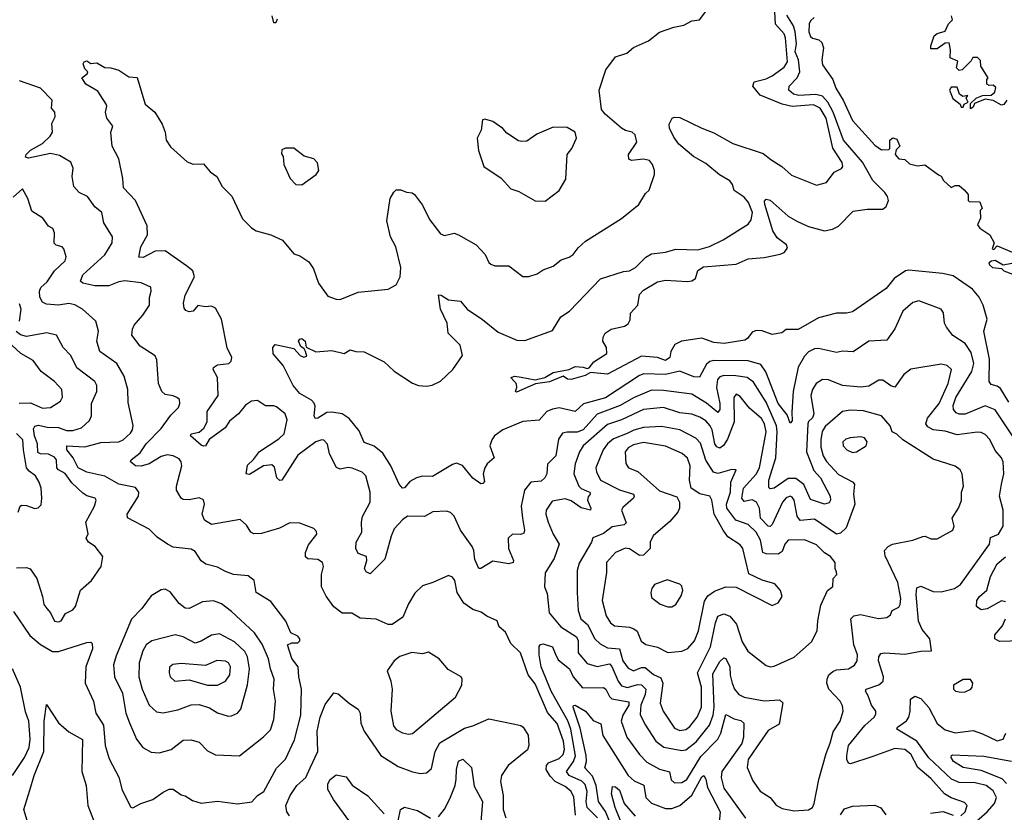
# Model space of a CAD drawing. Extents: x 1603745 to 1745082, y 385868 to 533966.
# Tile 345 of 646: x 1726261 to 1731160, y 407002 to 410945. Entities that reach past the tile are written whole.
import ezdxf

# ---------------------------------------------------------------- set-up
doc = ezdxf.new("R2010")
doc.units = 0

msp = doc.modelspace()

# ---------------------------------------------------------------- linework, layer by layer
at = {"layer": '0CON20XD'}
for points in [[(1731146, 408635), (1731156.9, 408685), (1731154.6, 408745), (1731145, 408765.6), (1731115, 408801.4), (1731087.2, 408857.2), (1731065, 408881.1), (1731045, 408891.8), (1731025, 408893.2), (1730925, 408879.3), (1730865, 408898.1), (1730805, 408904.4), (1730780, 408920), (1730769.2, 408935), (1730777.5, 408962.5), (1730835.5, 409035), (1730880.4, 409135), (1730897.3, 409205), (1730875, 409224.4), (1730845, 409231.1), (1730695, 409205.7), (1730659.8, 409180.2), (1730615, 409117.5), (1730595, 409123.2), (1730555, 409151.5), (1730535, 409151.1), (1730485, 409121.1), (1730446.1, 409116.1), (1730355, 409124.5), (1730285, 409153.8), (1730255, 409155.4), (1730223.1, 409135), (1730204.8, 409105.2), (1730196.8, 409075), (1730212, 408985), (1730206, 408964), (1730185, 408945.4), (1730181.7, 408935), (1730174.9, 408795), (1730212.7, 408702.7), (1730245.2, 408665), (1730293.6, 408575), (1730295.4, 408555), (1730289.2, 408540.8), (1730265, 408534.6), (1730195, 408558.8), (1730161.9, 408631.9), (1730122.7, 408662.7), (1730085, 408663.3), (1730015, 408614.6), (1729995, 408611.9), (1729987.6, 408617.6), (1729987.5, 408655), (1730023.5, 408765), (1730030.2, 408895), (1730026.8, 408925), (1729975, 409041.8), (1729911.7, 409141.7), (1729881.1, 409165), (1729823.9, 409173.9), (1729765, 409174.8), (1729745, 409168.1), (1729733.3, 409155), (1729728.4, 409115), (1729745.2, 409034.8), (1729744.7, 409005.3), (1729735, 408990.6), (1729677.7, 409037.7), (1729605, 409082.2), (1729465, 409101.1), (1729405, 409102.2), (1729315, 409064), (1729247.9, 409025), (1729135, 408981.9), (1729065, 408904.8), (1729035, 408893.8), (1728985, 408893.8), (1728962.3, 408887.7), (1728941.5, 408858.5), (1728929.4, 408775), (1728886.6, 408733.4), (1728884, 408686), (1728874.2, 408665.8), (1728855, 408650), (1728805, 408643.5), (1728773.3, 408605), (1728755.4, 408525), (1728762.8, 408465), (1728772.1, 408405), (1728769.1, 408390.9), (1728755, 408383.8), (1728712.5, 408385), (1728690.8, 408365), (1728693.6, 408315), (1728717.5, 408255), (1728715.7, 408244.3), (1728695, 408237.5), (1728615, 408251.1), (1728555, 408214.4), (1728545, 408214.2), (1728525, 408260), (1728520.8, 408305), (1728512.9, 408325), (1728455, 408405.8), (1728423.3, 408475), (1728405, 408493.1), (1728385, 408500), (1728317.3, 408497.3), (1728275, 408473.1), (1728191.2, 408475), (1728165, 408456.1), (1728125, 408411.8), (1728108.6, 408375), (1728078, 408262), (1728005, 408188), (1727985, 408198.2), (1727976.2, 408215), (1727989.1, 408255), (1727986.5, 408275), (1727945, 408289.2), (1727934.1, 408314.1), (1727935.4, 408345), (1727962.7, 408395), (1727961.7, 408445), (1727967.3, 408472.7), (1728005.4, 408545), (1728005.3, 408595.3), (1727982.7, 408675), (1727965, 408693.5), (1727915, 408714.6), (1727895, 408717.1), (1727855, 408708.6), (1727837.6, 408717.6), (1727802.9, 408785), (1727792.9, 408832.9), (1727775, 408853.1), (1727765, 408855.4), (1727735, 408845.3), (1727645, 408778.4), (1727565, 408654.2), (1727555, 408652.5), (1727540.6, 408665), (1727528.2, 408718.2), (1727515, 408730), (1727475, 408725.8), (1727405, 408682.3), (1727387.5, 408685), (1727395, 408728.1), (1727425, 408756.2), (1727455, 408797.2), (1727550.7, 408859.3), (1727577.1, 408885), (1727591.8, 408955), (1727582.2, 408985), (1727538.7, 409018.7), (1727525, 409024.5), (1727485, 409024.4), (1727445, 409051.3), (1727415, 409046.5), (1727385, 409028), (1727349.2, 408985), (1727305, 408947.4), (1727282.9, 408915), (1727203.4, 408856.6), (1727185, 408825.6), (1727175, 408822.9), (1727165, 408828.8), (1727111.4, 408875), (1727114.5, 408885.5), (1727155, 408892.5), (1727177, 408913), (1727193.3, 408945), (1727193.8, 408995), (1727248.5, 409075), (1727245.5, 409165.5), (1727223.8, 409205), (1727226.2, 409215), (1727245, 409227.5), (1727302, 409235), (1727313.3, 409246.7), (1727316.9, 409265), (1727292.8, 409312.8), (1727266, 409455), (1727235, 409510.4), (1727215, 409520.6), (1727185, 409516.9), (1727146.9, 409523.1), (1727125, 409495.7), (1727105, 409491.1), (1727088.1, 409498.1), (1727079.7, 409509.7), (1727075.6, 409535), (1727083.8, 409573.8), (1727130.4, 409665), (1727123.4, 409695), (1727090.9, 409720.9), (1726984.8, 409794.8), (1726935, 409792.9), (1726875, 409761.5), (1726853.7, 409763.7), (1726863.8, 409815), (1726897.8, 409875), (1726895, 409919.2), (1726837.6, 410045), (1726778.1, 410108.1), (1726775.2, 410155.2), (1726755, 410252.5), (1726721.9, 410315), (1726714.3, 410385), (1726724, 410415), (1726695.4, 410455), (1726687.5, 410485), (1726695.6, 410514.4), (1726691.9, 410525), (1726649.3, 410589.3), (1726590.8, 410625), (1726571.2, 410655), (1726596.7, 410675), (1726600, 410685), (1726585, 410700), (1726577.5, 410725), (1726582.5, 410735), (1726595, 410740), (1726615, 410727.5), (1726645, 410730), (1726685, 410707.5), (1726715, 410706), (1726755, 410693.8), (1726805, 410661.2), (1726845, 410656.7), (1726863.9, 410596.1), (1726885.7, 410525), (1726934.4, 410484.4), (1726969.4, 410425), (1726984.3, 410385), (1726990.8, 410345), (1727011.7, 410311.7), (1727095, 410237.1), (1727125, 410225.7), (1727175, 410228), (1727208.6, 410188.6), (1727242.5, 410165), (1727268.1, 410115), (1727317, 410067), (1727370, 409955), (1727415, 409910), (1727437.5, 409895), (1727510, 409875), (1727568.3, 409848.3), (1727625, 409780), (1727655, 409770), (1727699.7, 409739.7), (1727722.5, 409705), (1727748.6, 409635), (1727795, 409568.8), (1727835, 409554), (1727855, 409553.8), (1727945, 409589.2), (1728095, 409604), (1728134, 409626), (1728154.5, 409665.5), (1728157.5, 409712.5), (1728132.7, 409815), (1728106.9, 409865), (1728088.5, 409945), (1728104.5, 410055), (1728122.4, 410087.6), (1728135, 410098), (1728158.3, 410098.3), (1728185, 410086.7), (1728214.1, 410084.1), (1728225, 410076), (1728265, 410022.5), (1728300.5, 409950.5), (1728355, 409879.2), (1728375, 409872), (1728422.3, 409882.3), (1728445, 409874.3), (1728532.5, 409825), (1728576.9, 409776.9), (1728595, 409736.7), (1728605, 409728), (1728625, 409720), (1728695, 409721.2), (1728765, 409668), (1728795, 409668), (1728835, 409680), (1728865, 409700.8), (1728915, 409719.2), (1728955, 409750.8), (1728995, 409763.8), (1729015, 409776.2), (1729039.8, 409810.2), (1729076.1, 409843.9), (1729255, 409955.8), (1729341.2, 410025), (1729375, 410080), (1729393.6, 410096.4), (1729420, 410175), (1729420, 410195), (1729409.2, 410225), (1729394, 410245), (1729365, 410251.2), (1729305, 410244.4), (1729291.9, 410251.9), (1729290, 410275), (1729330.9, 410335), (1729322.6, 410372.6), (1729308, 410385), (1729275, 410393.1), (1729255, 410405.4), (1729174.2, 410475), (1729155, 410498.5), (1729144.4, 410595), (1729178, 410695), (1729225, 410760), (1729281.3, 410778.7), (1729315, 410806), (1729389.7, 410840.3), (1729445, 410882.5), (1729515, 410907.1), (1729565, 410917.5), (1729605, 410938.8), (1729642.5, 410945), (1729690, 411005)], [(1731252.9, 408795), (1731115, 409004.7), (1731065, 409023.8), (1730965, 408982.7), (1730935, 408982.2), (1730919.4, 408989.4), (1730907.5, 409005), (1730906, 409025), (1730918.3, 409065), (1730998.5, 409195), (1731008.5, 409235), (1730995, 409288.9), (1730964.8, 409334.8), (1730903.4, 409373.4), (1730871.5, 409415), (1730861.5, 409435), (1730857.2, 409487.2), (1730846, 409505), (1730735, 409545.6), (1730705, 409538.6), (1730655, 409494.3), (1730615, 409407.5), (1730575, 409351.4), (1730485, 409345.5), (1730407.2, 409292.8), (1730355, 409296.2), (1730325, 409288.5), (1730235, 409310), (1730215, 409308), (1730185, 409292.1), (1730165, 409271.9), (1730135, 409215.8), (1730110, 409095), (1730102.1, 408992.1), (1730105, 408950), (1730095, 408937.5), (1730079.4, 408979.4), (1730035, 409036.2), (1729973.7, 409193.7), (1729949, 409229), (1729885, 409248.4), (1729715, 409249.4), (1729694.8, 409245.2), (1729678.2, 409231.8), (1729643.1, 409166.9), (1729615, 409168.6), (1729545, 409196.5), (1729475, 409179.1), (1729366.5, 409183.5), (1729344.6, 409175), (1729175.6, 409064.4), (1729066, 409034), (1729025, 408995.3), (1728945, 409013.6), (1728912.7, 409007.3), (1728884, 408996), (1728845, 408952.5), (1728765, 408946), (1728664.7, 408905.3), (1728624.2, 408875), (1728610, 408855), (1728600.6, 408825), (1728622.5, 408765), (1728587.8, 408735), (1728575.8, 408715.8), (1728566.7, 408685), (1728573, 408647), (1728565, 408637.5), (1728555, 408636.7), (1728515, 408664.2), (1728465, 408727.7), (1728435, 408738.1), (1728415, 408732.4), (1728315, 408671.8), (1728265, 408674.1), (1728235, 408665.9), (1728203, 408647), (1728175, 408615.8), (1728165, 408614), (1728149.1, 408635), (1728108.1, 408725), (1728068.3, 408788.3), (1728025, 408823.1), (1727975, 408842.2), (1727949.9, 408899.9), (1727901, 408961), (1727865, 408983.8), (1727815, 408992.6), (1727789.6, 408990.4), (1727770.8, 408979.2), (1727745, 408962.1), (1727731.2, 408961.2), (1727727.1, 408975), (1727732.1, 409022.1), (1727726.7, 409036.7), (1727712.5, 409052.5), (1727655, 409085.8), (1727621.4, 409125), (1727572, 409225), (1727523, 409283), (1727520, 409315), (1727531.7, 409328.3), (1727625, 409310), (1727657.5, 409275), (1727675, 409266.7), (1727689.3, 409270.7), (1727683.3, 409295), (1727677, 409307), (1727659.2, 409319.2), (1727648.6, 409345), (1727654.6, 409355.4), (1727665, 409358.5), (1727682.2, 409345), (1727686.1, 409316.1), (1727735, 409292), (1727815, 409300), (1727875, 409284), (1727905, 409302.5), (1727933.9, 409293.9), (1727975, 409292), (1728075, 409242.5), (1728125, 409195.8), (1728215, 409137.5), (1728245, 409125.5), (1728285, 409121.1), (1728313.8, 409126.2), (1728355, 409146.4), (1728416.4, 409205), (1728464.2, 409275), (1728451.9, 409325), (1728393.1, 409385), (1728388.6, 409435), (1728355.6, 409505), (1728345, 409576.7), (1728357.5, 409575), (1728395, 409550.8), (1728455, 409544.3), (1728488, 409505), (1728563.8, 409453.8), (1728641.1, 409391.1), (1728735, 409350.6), (1728775, 409349.2), (1728912, 409398), (1728953.5, 409466.5), (1728996, 409495), (1729151.2, 409655), (1729265, 409692.2), (1729295, 409695.5), (1729325, 409711.8), (1729376.3, 409763.7), (1729405, 409780), (1729475, 409788.6), (1729525, 409803.3), (1729635, 409799.4), (1729693.3, 409816.7), (1729760.3, 409849.7), (1729885, 409927.1), (1729900.8, 409949.2), (1729907.2, 409985), (1729887.1, 410035), (1729865, 410062.5), (1729816.4, 410095), (1729808.2, 410125), (1729795, 410143.2), (1729743.4, 410173.4), (1729675, 410229.7), (1729614, 410264), (1729541.1, 410325), (1729515, 410360), (1729494, 410405), (1729492.5, 410425), (1729507.5, 410455), (1729519.3, 410460.7), (1729545, 410458.6), (1729654.8, 410404.8), (1729715, 410382.9), (1729809.4, 410329.4), (1729959.7, 410279.7), (1729998.8, 410248.8), (1730052.5, 410215), (1730101.5, 410171.5), (1730225, 410122.5), (1730275, 410135.6), (1730314, 410186), (1730350, 410205), (1730356.9, 410215), (1730352.5, 410235), (1730306.3, 410306.3), (1730273.6, 410455), (1730243.9, 410505), (1730211.1, 410521.1), (1730105, 410513.9), (1730055.1, 410525.1), (1729945, 410570.2), (1729908.5, 410615), (1729915, 410636.4), (1729975, 410651.2), (1730005, 410665.3), (1730065, 410708.8), (1730080.4, 410735), (1730071.5, 410855), (1730064.7, 410875), (1730022.2, 410922.2), (1730016.6, 411013.4)], [(1727541.7, 410948.3), (1727535, 410930), (1727525, 410930), (1727517.5, 410965)], [(1730075, 409403.8), (1730052.3, 409387.7), (1730005, 409378.6), (1729955, 409397.8), (1729925, 409398.9), (1729905, 409390), (1729881.7, 409358.3), (1729869.2, 409350.8), (1729765.3, 409334.7), (1729715, 409339.7), (1729655, 409361.3), (1729554.5, 409345.5), (1729520.7, 409329.3), (1729501.2, 409295), (1729496.2, 409265), (1729475, 409249.2), (1729433.9, 409263.9), (1729355, 409271.5), (1729185, 409180.8), (1729100.3, 409189.7), (1729075, 409175.5), (1729005, 409154.7), (1728987.2, 409157.2), (1728965, 409170.8), (1728896.5, 409143.5), (1728827, 409133), (1728732.7, 409092.7), (1728727.5, 409095), (1728735.3, 409114.7), (1728733, 409133), (1728704.5, 409165), (1728725, 409172.2), (1728756, 409166), (1728825, 409152.7), (1728874.4, 409165.6), (1728915, 409190), (1728995, 409205.3), (1729025, 409219.2), (1729065, 409217.1), (1729085, 409209.2), (1729095, 409213.3), (1729117.9, 409242.1), (1729182.5, 409285), (1729180, 409315), (1729162.5, 409345), (1729163.8, 409365), (1729174, 409385), (1729203.8, 409405), (1729269.9, 409420.1), (1729288.6, 409431.4), (1729297.6, 409452.4), (1729300, 409485), (1729336.1, 409525), (1729345, 409577.9), (1729365, 409599.3), (1729435, 409641.1), (1729475, 409649.7), (1729582.8, 409642.8), (1729605, 409646.3), (1729622.9, 409657.1), (1729635, 409696.5), (1729663.8, 409716.2), (1729825, 409729.5), (1729885, 409755.9), (1729965, 409762.5), (1730045, 409778.1), (1730065, 409786.1), (1730081.1, 409808.9), (1730076.9, 409825), (1730029.9, 409859.9), (1730007.8, 409895), (1729969, 410025), (1729967.4, 410042.6), (1729975, 410052.9), (1729995, 410047.8), (1730085, 409967.8), (1730131, 409941), (1730185, 409915.9), (1730265, 409894.7), (1730305, 409903.2), (1730335, 409918.2), (1730407.4, 409992.6), (1730478.1, 410001.9), (1730555, 410001.7), (1730572.4, 410015), (1730584.2, 410045), (1730579.4, 410065), (1730565.7, 410085), (1730504.9, 410144.9), (1730455, 410235.7), (1730359.3, 410345), (1730308.4, 410485), (1730281.5, 410535), (1730255, 410563.8), (1730222.5, 410572.5), (1730138.2, 410568.2), (1730111.1, 410575), (1730088.2, 410595), (1730088.8, 410615), (1730128.9, 410655), (1730142.1, 410685), (1730136.1, 410746.1), (1730118.9, 410785), (1730125.4, 410825), (1730119.6, 410885), (1730110.5, 410915), (1730077.7, 410967.7)], [(1730214.2, 410955.8), (1730195, 410938.8), (1730189.1, 410925), (1730187.7, 410885), (1730195, 410860.8), (1730205, 410852.5), (1730237.5, 410845), (1730251.7, 410831.7), (1730260, 410805), (1730252, 410745), (1730255, 410720), (1730306.7, 410646.7), (1730321.4, 410605), (1730358.6, 410545), (1730404.3, 410444.3), (1730515, 410320), (1730548.3, 410298.3), (1730585, 410300), (1730590, 410305), (1730590, 410345), (1730605, 410357.5), (1730625, 410350), (1730640, 410315), (1730621.7, 410298.3), (1730617.5, 410275), (1730635, 410252.5), (1730665, 410250), (1730688.3, 410228.3), (1730728.3, 410218.3), (1730765, 410222.5), (1730833, 410173), (1730846.4, 410166.4), (1730857.5, 410145), (1730895, 410110), (1730915, 410120), (1730935, 410120), (1730959.3, 410099.3), (1730980, 410075), (1730980, 410045), (1730985, 410040), (1731038.3, 410038.3), (1731050, 410005), (1731040, 409995), (1731041.7, 409958.3), (1731026.7, 409925), (1731038.3, 409908.3), (1731087.5, 409875), (1731110, 409835), (1731100, 409805), (1731108.3, 409801.7), (1731125, 409820), (1731206.7, 409785)], [(1731172.5, 410545), (1731157, 410523), (1731145, 410520), (1731105, 410542.5), (1731065, 410550), (1731011.7, 410528.3), (1731005, 410510), (1730991.7, 410501.7), (1730991.7, 410528.3), (1731020, 410555), (1731051.7, 410568.3), (1731095, 410570), (1731112.5, 410585), (1731117.5, 410607.5), (1731105, 410620), (1731085, 410617.5), (1731072.5, 410625), (1731073, 410647), (1731080, 410655), (1731043, 410713), (1731041.7, 410741.7), (1731027, 410757), (1731003.3, 410756.7), (1730995, 410740), (1730950, 410695), (1730935, 410692.5), (1730922.5, 410705), (1730928.3, 410738.3), (1730890, 410755), (1730892.5, 410795), (1730885, 410830), (1730865, 410827.5), (1730825, 410800), (1730795, 410800), (1730793.8, 410815), (1730810, 410865), (1730825, 410876.7), (1730865, 410887.5), (1730882.5, 410925), (1730902.5, 410945), (1730897.5, 410965)], [(1728317.5, 408145), (1728265, 408128.8), (1728227.3, 408092.7), (1728195, 408038.8), (1728167.2, 407972.8), (1728115, 407936.2), (1728094.3, 407935.7), (1728035, 407962.3), (1727955, 407967.9), (1727913, 407993), (1727865, 407992), (1727825, 408023.8), (1727786.8, 408076.8), (1727763.1, 408123.1), (1727762.5, 408185), (1727772.9, 408225), (1727767.1, 408245), (1727745, 408259.5), (1727695, 408262.2), (1727682.6, 408272.6), (1727683.8, 408295), (1727698, 408332), (1727740, 408385), (1727738.3, 408398.3), (1727725, 408413.8), (1727655, 408440), (1727605, 408442.5), (1727553.9, 408416.1), (1727465, 408389.6), (1727426.6, 408386.6), (1727411.9, 408395), (1727390.2, 408430.2), (1727358.9, 408458.9), (1727215, 408433.5), (1727180.6, 408455), (1727169.5, 408485), (1727180, 408535), (1727175.7, 408555.7), (1727155, 408566.7), (1727105, 408555.6), (1727075, 408558.6), (1727064, 408565), (1727041.9, 408605), (1727041.8, 408625), (1727068.6, 408725), (1727065.5, 408745.5), (1727055, 408760), (1727024.2, 408775.8), (1726995, 408780.9), (1726965, 408772.5), (1726905, 408736.1), (1726865, 408724), (1726836.7, 408725), (1726812, 408745), (1726816, 408755), (1726860.2, 408789.8), (1726891, 408835), (1726965, 408911.8), (1727012.5, 408977.5), (1727050.6, 409015), (1727058.1, 409035), (1727056, 409055), (1727043.8, 409065), (1727024.5, 409074.5), (1726985, 409080.5), (1726968.2, 409095), (1726951.5, 409135), (1726942.9, 409252.9), (1726935, 409273.3), (1726860.9, 409320.9), (1726819.4, 409375), (1726821.9, 409405), (1726831.1, 409425), (1726874.4, 409475), (1726907.1, 409525), (1726907.8, 409562.2), (1726915.8, 409595), (1726913.3, 409615), (1726866.5, 409636.5), (1726784.6, 409645.4), (1726755, 409641.1), (1726705, 409621.2), (1726635, 409620.6), (1726574.7, 409634.7), (1726564.2, 409645), (1726575.5, 409675), (1726685, 409774.4), (1726721.4, 409835), (1726722.9, 409865), (1726680, 409935), (1726670.8, 409985), (1726634.6, 410014.6), (1726598.6, 410065), (1726557.1, 410085), (1726530.8, 410115), (1726523.1, 410165), (1726526.8, 410206.8), (1726516.3, 410236.3), (1726460.2, 410270.2), (1726415, 410278.8), (1726305, 410255.4), (1726290.9, 410260.9), (1726293.5, 410275), (1726315, 410295.3), (1726375, 410329.6), (1726412.3, 410365), (1726423.8, 410385), (1726421.4, 410428.6), (1726438.1, 410461.9), (1726435.8, 410485), (1726420, 410505), (1726422.5, 410545), (1726364.4, 410604.4), (1726260.2, 410640.2)], [(1730955, 410510), (1730960, 410525), (1730980, 410535), (1730970, 410555), (1730978.3, 410568.3), (1730953, 410563), (1730937.5, 410575), (1730925, 410610), (1730895, 410610), (1730887.5, 410595), (1730903, 410553), (1730940, 410525), (1730945, 410510), (1730955, 410510)], [(1728875, 410042.5), (1728946, 410095), (1728978.7, 410151.3), (1728985.8, 410274.2), (1729008, 410305), (1729032, 410355), (1729025.6, 410385.6), (1728985, 410408), (1728915, 410410), (1728834.3, 410375.7), (1728785, 410341.2), (1728759.3, 410339.3), (1728742.3, 410342.3), (1728685, 410380), (1728665, 410403.3), (1728615, 410438.8), (1728575, 410450), (1728563.6, 410446.4), (1728556.7, 410395), (1728536.7, 410355), (1728543.9, 410293.9), (1728570, 410215), (1728657.3, 410157.3), (1728705, 410103.3), (1728745, 410090), (1728825, 410044.2), (1728875, 410042.5)], [(1727665, 410124), (1727736.7, 410175), (1727748.8, 410195), (1727743.6, 410233.6), (1727725, 410252.5), (1727676.4, 410266.4), (1727625, 410306.2), (1727583.9, 410306.1), (1727565, 410297.5), (1727563, 410277), (1727572.5, 410265), (1727576.2, 410225), (1727607.5, 410155), (1727635.8, 410125.8), (1727665, 410124)], [(1726230.5, 408000.5), (1726311.4, 407881.4), (1726365, 407836.9), (1726425, 407801.9), (1726455, 407801.2), (1726595, 407846.9), (1726615, 407848), (1726622.3, 407842.3), (1726623.1, 407815), (1726590.5, 407725), (1726587.9, 407645), (1726629.1, 407555), (1726640.4, 407495), (1726677.9, 407435), (1726687.3, 407335), (1726707.2, 407267.2), (1726755, 407176.2), (1726771.4, 407111.4), (1726815, 407027.5), (1726825, 407023.8), (1726864.4, 407045.6), (1726923.8, 407065), (1726975, 407102.7), (1727005, 407116.7), (1727025, 407116.9), (1727065, 407088.6), (1727085, 407084.2), (1727120.6, 407060.6), (1727165, 407047.1), (1727245, 407056.5), (1727344.4, 407044.4), (1727415.5, 407054.5), (1727444.5, 407085.5), (1727476.2, 407105), (1727539.1, 407220.9), (1727583.5, 407266.5), (1727627.9, 407362.1), (1727660.5, 407485), (1727663.2, 407615), (1727649.6, 407675), (1727646.4, 407725), (1727615, 407767.5), (1727592.9, 407835), (1727614.5, 407845.5), (1727645, 407845.6), (1727655.3, 407854.7), (1727654.6, 407865), (1727645, 407878.2), (1727610.6, 407895), (1727585, 407952.5), (1727510.9, 408050.9), (1727437.5, 408095), (1727427.5, 408155), (1727397.5, 408177.5), (1727325, 408185.4), (1727285, 408199.1), (1727245, 408221.8), (1727186.6, 408236.6), (1727165, 408253.1), (1727135, 408299.5), (1727115, 408310.8), (1727025, 408321.1), (1726997.5, 408335), (1726945, 408370.4), (1726905, 408410), (1726797.1, 408467.1), (1726795.7, 408485), (1726851.6, 408575), (1726853.8, 408595), (1726837.6, 408617.6), (1726755, 408634.8), (1726685, 408673.8), (1726595, 408693.3), (1726552.2, 408715), (1726527.6, 408765), (1726495.8, 408805), (1726495.4, 408824.6), (1726585, 408820.8), (1726665, 408842.2), (1726754.7, 408845.3), (1726775.7, 408854.3), (1726812.6, 408887.4), (1726823.1, 408905), (1726826.6, 408926.6), (1726801.4, 409041.4), (1726799.3, 409105), (1726780.8, 409170.8), (1726745.2, 409235.2), (1726660, 409295), (1726644.6, 409345), (1726653.3, 409395), (1726640.5, 409445), (1726574.3, 409504.3), (1726535, 409526.8), (1726505, 409533.1), (1726455, 409525.2), (1726395, 409530), (1726375, 409540), (1726360.9, 409565), (1726359.6, 409595), (1726367, 409613), (1726398.6, 409641.4), (1726435.2, 409694.8), (1726487.9, 409745), (1726493.1, 409765), (1726480.8, 409805), (1726473.3, 409815), (1726442.7, 409822.7), (1726432.6, 409832.6), (1726434.4, 409885), (1726426.4, 409906.4), (1726405, 409917.5), (1726377, 409957), (1726321.7, 409991.7), (1726301.9, 410055), (1726275, 410103.3), (1726228.2, 410061.8)], [(1731197.6, 409732.4), (1731154.1, 409724.1), (1731115, 409747.8), (1731095.5, 409744.5), (1731083.3, 409735), (1731085.8, 409725), (1731101.7, 409711.7), (1731145, 409706.7), (1731156.7, 409695), (1731205, 409677.5)], [(1731182, 409042), (1731140.2, 409110.2), (1731125, 409122.3), (1731095, 409130.5), (1731084.7, 409144.7), (1731085.5, 409255.5), (1731057.4, 409395), (1731073.9, 409455), (1731054.3, 409525), (1731034.4, 409565), (1731001.2, 409605), (1730905, 409670.4), (1730851.7, 409681.7), (1730685, 409698.6), (1730668, 409695), (1730612.2, 409657.8), (1730572.7, 409607.3), (1730405, 409492.2), (1730375, 409485.6), (1730325, 409485.6), (1730235, 409461.1), (1730135, 409404.4), (1730075, 409403.8)], [(1726261.2, 409445), (1726269.2, 409505), (1726260.7, 409530.7)], [(1726245, 408217.7), (1726295, 408219.1), (1726313, 408213), (1726347.1, 408165), (1726375.6, 408075), (1726382, 408035), (1726395.6, 408015.6), (1726415, 407993.8), (1726435, 407952.5), (1726455, 407948.9), (1726468.1, 407955), (1726489.1, 407990.9), (1726525, 408009.4), (1726538.9, 408025), (1726563.4, 408106.6), (1726618.1, 408155), (1726667.1, 408225), (1726674.2, 408275), (1726637.1, 408325), (1726603.5, 408345), (1726592.5, 408365), (1726602.6, 408387.4), (1726590, 408445), (1726634.2, 408525), (1726641.2, 408555), (1726636.7, 408565), (1726595, 408576.9), (1726575, 408589.4), (1726521.2, 408641.2), (1726487.2, 408687.2), (1726454.6, 408705), (1726446.6, 408715), (1726445.2, 408755), (1726435, 408768.4), (1726405, 408784.2), (1726365, 408785.2), (1726352.3, 408792.3), (1726349.7, 408835), (1726334.9, 408875), (1726330.4, 408909.6), (1726337.5, 408922.5), (1726355, 408927), (1726397.4, 408917.4), (1726455, 408917), (1726495, 408901.5), (1726525, 408901.4), (1726568.1, 408915), (1726609.1, 408950.9), (1726618.5, 408975), (1726618.5, 409035), (1726645.5, 409095), (1726645.6, 409125), (1726635.6, 409145), (1726545, 409213.1), (1726515.6, 409275), (1726477.1, 409315), (1726443.8, 409375), (1726397.2, 409387.2), (1726295, 409368.4), (1726265, 409376.8), (1726243.8, 409393.8)], [(1726258, 409038), (1726315, 409038.3), (1726375, 409011.8), (1726415, 409015.5), (1726465, 409048), (1726473.7, 409066.3), (1726471.8, 409105), (1726435, 409145.4), (1726368.8, 409195), (1726328.7, 409248.7), (1726267.6, 409285), (1726222.8, 409325)], [(1730115, 407008.9), (1730185, 407014.3), (1730205, 407026.2), (1730214.5, 407045.5), (1730236.9, 407165), (1730273.3, 407295), (1730294.2, 407345), (1730308.3, 407401.7), (1730342.5, 407455), (1730358.4, 407505), (1730355, 407531.2), (1730343.8, 407555), (1730286, 407615), (1730277.3, 407645), (1730278.5, 407665), (1730287.5, 407685), (1730307.1, 407702.9), (1730325, 407710), (1730385, 407715.4), (1730415, 407734.5), (1730427.5, 407755), (1730430, 407785), (1730411.8, 407835), (1730395.6, 407965), (1730410.5, 407979.5), (1730445, 407985.4), (1730533.3, 407966.7), (1730575, 407970.8), (1730593.8, 407985), (1730602, 408005), (1730635, 408022.5), (1730641.8, 408035), (1730644.7, 408065), (1730630.7, 408145), (1730567.3, 408277.3), (1730562.9, 408305), (1730582, 408325), (1730603.8, 408335), (1730705, 408355.6), (1730755, 408374.4), (1730765.5, 408375.5), (1730795, 408361.9), (1730825, 408363.1), (1730903.8, 408405), (1730910.8, 408425), (1730900, 408465), (1730931.4, 408515), (1730947, 408553), (1730946.7, 408595), (1730956.9, 408625), (1730949.4, 408685), (1730940.8, 408705), (1730914.5, 408724.5), (1730805, 408758.5), (1730654.2, 408854.2), (1730625, 408883.1), (1730601.2, 408895), (1730591.4, 408925), (1730549.2, 408975), (1730459.3, 408999.3), (1730395, 409002), (1730355, 408995.9), (1730268.1, 408921.9), (1730253.2, 408896.8), (1730246.7, 408855), (1730247.7, 408817.7), (1730258, 408775), (1730275, 408746.8), (1730335, 408683.2), (1730405.2, 408645.2), (1730414.2, 408634.2), (1730410, 408585), (1730416.5, 408535), (1730372.6, 408417.4), (1730345, 408390.4), (1730325, 408385.9), (1730215, 408460.3), (1730143.6, 408453.6), (1730130, 408475), (1730114.1, 408554.1), (1730105, 408570), (1730095, 408574.7), (1730075, 408565.9), (1730056.7, 408545), (1730005, 408434.4), (1729995, 408423.8), (1729985, 408425.3), (1729947, 408465), (1729942.1, 408515), (1729927.3, 408545), (1729905, 408555.8), (1729865, 408548.5), (1729854, 408564), (1729863, 408615), (1729925, 408683.6), (1729941.6, 408715), (1729974.9, 408894.9), (1729966.6, 408935), (1729951.3, 408961.3), (1729892.7, 409012.7), (1729845, 409070), (1729825, 409081.9), (1729813.5, 409065), (1729815.2, 408945), (1729782.3, 408857.7), (1729763.3, 408826.7), (1729745, 408813.5), (1729729.5, 408819.5), (1729718.9, 408835), (1729706.3, 408905), (1729695.6, 408925), (1729675, 408949.7), (1729645, 408966.8), (1729605, 408982.1), (1729545, 408989.3), (1729465, 409015.6), (1729364.3, 409005), (1729255, 408953.6), (1729185, 408931.2), (1729064.7, 408825), (1729046.5, 408795), (1729024.6, 408735.4), (1729017.6, 408685), (1729043.7, 408623.7), (1729055, 408612.1), (1729081.6, 408601.6), (1729098.5, 408595), (1729100, 408585), (1729088.7, 408571.3), (1729085.8, 408555), (1729103.1, 408515), (1729100.8, 408505), (1729055, 408516.2), (1729005, 408551.2), (1728975, 408561.2), (1728910.9, 408549.1), (1728881.2, 408505), (1728879.1, 408485), (1728890.3, 408445), (1728914.8, 408384.8), (1728945.4, 408335), (1728920, 408265), (1728876.2, 408193.8), (1728872.9, 408122.9), (1728885, 408090), (1728895.7, 407995), (1728953.6, 407925), (1729030.8, 407875), (1729039.1, 407855), (1729040.3, 407795), (1729085, 407741.5), (1729135, 407727.5), (1729195, 407740.3), (1729207.8, 407727.8), (1729238.9, 407655), (1729255, 407631.6), (1729285, 407622.8), (1729335, 407637.8), (1729355, 407636.1), (1729376.9, 407615), (1729372.5, 407587.5), (1729351.8, 407535), (1729348.8, 407488.8), (1729371, 407441), (1729426.5, 407356.5), (1729465.6, 407325.6), (1729555, 407309.7), (1729575, 407312.7), (1729627.4, 407352.6), (1729692.9, 407435), (1729710.5, 407485), (1729715.9, 407525), (1729709.8, 407690.2), (1729745, 407752.7), (1729765, 407770), (1729775, 407766.9), (1729794, 407725), (1729795.3, 407684.7), (1729805.2, 407645), (1729817.8, 407615), (1729838.2, 407588.2), (1729865, 407574.7), (1729965, 407556.6), (1730042.1, 407562.1), (1730057.2, 407547.2), (1730039.1, 407440.9), (1729985, 407408.2), (1729909.7, 407300.3), (1729885.9, 407265), (1729880.4, 407225), (1729908.5, 407158.5), (1729945, 407106.4), (1729994.7, 407074.7), (1730025, 407037.5), (1730055, 407021.2), (1730115, 407008.9)], [(1729545, 407408.9), (1729575, 407413.4), (1729595, 407428.9), (1729632.1, 407475), (1729653.1, 407525), (1729652.8, 407625), (1729633.5, 407695), (1729698, 407825), (1729722.5, 407945), (1729735, 407976.9), (1729765, 407989.6), (1729795, 407977.5), (1729827.4, 407937.4), (1729855, 407850), (1729884.3, 407804.3), (1729975, 407732.5), (1729995, 407725.8), (1730015, 407728.6), (1730115, 407774.4), (1730200.9, 407849.1), (1730228.5, 407905), (1730231.5, 407955), (1730247.7, 408032.3), (1730280, 408105), (1730306, 408125), (1730308, 408165), (1730326.2, 408185), (1730325.7, 408195.7), (1730317.5, 408215), (1730318.8, 408245), (1730294.4, 408274.4), (1730265, 408293.1), (1730225, 408332.2), (1730165, 408357.1), (1730085, 408356.5), (1730067.3, 408335), (1730055, 408299.5), (1730035, 408286.3), (1729975, 408288.5), (1729958.8, 408295), (1729946.2, 408355), (1729924.8, 408395), (1729885, 408433.4), (1729824.9, 408454.9), (1729779.8, 408515), (1729778.2, 408535), (1729797.7, 408595), (1729798.4, 408645), (1729826.1, 408706.1), (1729805, 408707.8), (1729735, 408686.7), (1729713.2, 408693.2), (1729675, 408753.6), (1729647.7, 408837.7), (1729625, 408863.5), (1729545, 408903.9), (1729455, 408921.3), (1729365, 408916.7), (1729316.4, 408903.6), (1729282.9, 408887.1), (1729215, 408859), (1729185.1, 408834.9), (1729164.7, 408805), (1729127.8, 408715), (1729130.4, 408695), (1729151.1, 408655), (1729245, 408605.7), (1729315.6, 408585), (1729319.1, 408575), (1729314.6, 408565), (1729261.8, 408518.2), (1729255.4, 408505), (1729278, 408442), (1729268.3, 408431.7), (1729208.3, 408421.7), (1729165, 408388.5), (1729112.5, 408367.5), (1729106.2, 408345), (1729045, 408241.2), (1729035.4, 408205), (1729034.7, 408095.3), (1729040, 408005), (1729053.3, 407965), (1729085.9, 407935.9), (1729122.9, 407865), (1729149.5, 407839.5), (1729185, 407820), (1729245.2, 407815.2), (1729262.6, 407755), (1729288.7, 407718.7), (1729315, 407706.3), (1729355, 407722.6), (1729372.5, 407722.5), (1729415, 407688.1), (1729450.8, 407670.8), (1729461, 407645), (1729448.2, 407545), (1729462, 407505), (1729519.6, 407419.6), (1729545, 407408.9)], [(1726254.3, 408495.7), (1726264, 408525), (1726270.6, 408529.4), (1726295, 408528.2), (1726336.2, 408513.8), (1726352.9, 408517.1), (1726367.7, 408532.3), (1726372, 408565), (1726367.5, 408615), (1726358.1, 408645), (1726340.6, 408675), (1726308.3, 408698.3), (1726295.8, 408715.8), (1726279.7, 408805), (1726277.1, 408855), (1726246.2, 408886.2)], [(1730405, 408792.3), (1730425, 408794.6), (1730472.9, 408825), (1730477.8, 408845), (1730465, 408864.2), (1730445, 408869.1), (1730392.5, 408865), (1730371.7, 408858.3), (1730356.9, 408845), (1730358.5, 408825), (1730375.6, 408805), (1730405, 408792.3)], [(1729485, 407797.3), (1729555, 407803.1), (1729585, 407817.3), (1729618, 407855), (1729637.8, 407905), (1729667.6, 408052.4), (1729685, 408078.7), (1729717.7, 408102.3), (1729775, 408124), (1729825, 408122.3), (1730005, 408031.2), (1730035, 408043.3), (1730054, 408075), (1730047.1, 408105), (1730018.8, 408138.8), (1729955, 408156.7), (1729888.3, 408188.3), (1729859.6, 408315), (1729845, 408333.3), (1729785, 408372.5), (1729761.5, 408405), (1729717.1, 408485), (1729703.9, 408555), (1729695, 408574.4), (1729645, 408586.9), (1729601.9, 408615), (1729593.9, 408653.9), (1729596.7, 408725), (1729583.5, 408763.5), (1729557, 408787), (1729475, 408822.9), (1729365, 408840.8), (1729315, 408830.8), (1729289.2, 408815), (1729273.9, 408795), (1729276.5, 408736.5), (1729290.8, 408715), (1729336.6, 408696.6), (1729445, 408601.9), (1729531.1, 408571.1), (1729544.5, 408544.5), (1729543.5, 408515), (1729535.6, 408495), (1729495, 408448.6), (1729412, 408378), (1729398.2, 408345), (1729397.1, 408315), (1729365, 408281.5), (1729345, 408280), (1729295, 408313.1), (1729275, 408316.6), (1729225.8, 408294.2), (1729181.2, 408245), (1729180.4, 408195), (1729159.2, 408055), (1729178.8, 407978.8), (1729201.1, 407945), (1729220, 407930), (1729295, 407922.5), (1729316, 407915), (1729333.2, 407903.2), (1729353.4, 407853.4), (1729376.2, 407836.2), (1729433.7, 407823.7), (1729485, 407797.3)], [(1730943.3, 406985), (1730965, 407004.2), (1730974.4, 407035), (1730961.4, 407051.4), (1730895, 407073.9), (1730863, 407093), (1730795, 407170), (1730730, 407225), (1730695, 407290.4), (1730665, 407314.1), (1730615, 407318.9), (1730505, 407278.7), (1730395, 407243.8), (1730385, 407245.7), (1730376.2, 407265), (1730376, 407285), (1730384.7, 407335), (1730465.8, 407434.2), (1730512.2, 407475), (1730520.7, 407489.3), (1730520, 407505), (1730499.6, 407535), (1730481.7, 407581.7), (1730469.4, 407605), (1730472, 407615), (1730534.7, 407635.3), (1730556.4, 407655), (1730558, 407675), (1730534.2, 407755), (1730535.5, 407775), (1730545, 407791.4), (1730565, 407795.6), (1730665, 407788.6), (1730745, 407803.5), (1730796.7, 407805), (1730789.4, 407865), (1730750.8, 407910.8), (1730733.3, 407953.3), (1730721.1, 408085), (1730725, 408118), (1730745, 408126.7), (1730805, 408100.6), (1730845, 408098.5), (1730912, 408115), (1730941.8, 408135), (1731085.3, 408335), (1731091.5, 408368.5), (1731130.8, 408385), (1731154.5, 408425), (1731154.5, 408504.5), (1731135.9, 408575), (1731146, 408635)], [(1731165, 408049.4), (1731145, 408053.5), (1731075, 408014.5), (1731045, 408009.2), (1731021.2, 408025), (1731023.5, 408055), (1731035.6, 408075), (1731073, 408107), (1731091.1, 408175), (1731125, 408238.2), (1731165, 408272.2)], [(1729027.2, 406987.2), (1729017.5, 407077.5), (1729005.3, 407105), (1728975, 407129.6), (1728925.7, 407155.7), (1728901.1, 407181.1), (1728881.2, 407215), (1728882.7, 407235), (1728892, 407248), (1728945, 407270), (1728965, 407288.9), (1728972.1, 407315), (1728966.9, 407355), (1728935, 407443.5), (1728887.8, 407497.8), (1728825, 407640.4), (1728791.7, 407685), (1728752, 407795), (1728705, 407842.2), (1728678.3, 407898.3), (1728646.2, 407925), (1728636.2, 407955), (1728585, 407978), (1728557.7, 407997.7), (1728515, 408010.8), (1728471.7, 408041.7), (1728438.1, 408095), (1728425.7, 408155), (1728415, 408171.2), (1728395, 408180), (1728317.5, 408145)], [(1729505, 408023.8), (1729525, 408036.2), (1729551.7, 408078.3), (1729560, 408105), (1729555, 408127.5), (1729545, 408136.7), (1729481.7, 408158.3), (1729420, 408135), (1729406, 408115), (1729401.2, 408095), (1729405, 408070), (1729447, 408037), (1729485, 408024), (1729505, 408023.8)], [(1727355, 407283.1), (1727475, 407376.5), (1727508.3, 407411.7), (1727525.9, 407464.1), (1727534.1, 407555), (1727524.6, 407615), (1727526.8, 407665), (1727508.9, 407715), (1727499.7, 407765), (1727467.9, 407837.9), (1727430, 407895), (1727315, 408000.8), (1727265, 408039.6), (1727225, 408053.9), (1727171.3, 408048.7), (1727105, 408015.6), (1727085, 408017.5), (1727055, 408040.6), (1727009.4, 408099.4), (1726985, 408111.2), (1726965, 408108.8), (1726915, 408078), (1726868.6, 408015), (1726817.6, 407962.4), (1726740.9, 407780.9), (1726727.8, 407735), (1726732.7, 407675), (1726772.2, 407595), (1726790, 407495), (1726806.9, 407446.9), (1726842.9, 407365), (1726874.7, 407324.7), (1726915, 407300.9), (1726955, 407297.5), (1727015, 407314.4), (1727075, 407360), (1727115, 407362.5), (1727155, 407350), (1727195, 407308), (1727235, 407287.5), (1727355, 407283.1)], [(1731245, 407854.5), (1731135, 407851.1), (1731112.5, 407865), (1731113.1, 407885), (1731150.2, 407929.8), (1731165.5, 407965)], [(1727299.1, 407480.9), (1727315, 407481.9), (1727344.3, 407495.7), (1727360.8, 407515), (1727394.8, 407635.2), (1727405.2, 407715), (1727394.2, 407775), (1727381.2, 407801.2), (1727329.8, 407849.8), (1727255, 407890.4), (1727215, 407883.8), (1727165, 407853.1), (1727135, 407843.4), (1727075, 407874.7), (1727034, 407884), (1726918.6, 407855), (1726891.2, 407835), (1726874, 407805), (1726856.2, 407745), (1726854.7, 407675), (1726870.3, 407615), (1726905, 407534.3), (1726942, 407502), (1726975, 407497.5), (1727047.6, 407512.4), (1727115, 407535.9), (1727155, 407538.2), (1727205, 407521.1), (1727245, 407497.5), (1727299.1, 407480.9)], [(1729135.5, 406975), (1729085, 407026.2), (1729079.4, 407055), (1729084.6, 407105), (1729075, 407140), (1729057.5, 407157.5), (1728994.2, 407185), (1728981.2, 407205), (1729017.2, 407255), (1729026.7, 407283.3), (1729003.7, 407415), (1728987.5, 407457.5), (1728904.9, 407604.9), (1728856.3, 407725), (1728845.2, 407784.8), (1728845, 407826.2), (1728852.6, 407837.4), (1728865, 407840.6), (1728911.4, 407825), (1728925, 407792.5), (1728940.4, 407760.4), (1728995.8, 407715), (1729014.7, 407675), (1729061.9, 407621.9), (1729165, 407622.8), (1729176.7, 407615), (1729195, 407577.8), (1729206.8, 407566.8), (1729291.2, 407551.2), (1729291.2, 407535), (1729261.6, 407485), (1729252.9, 407455), (1729281.3, 407375), (1729345, 407290), (1729381.6, 407251.6), (1729445, 407217.1), (1729493.5, 407203.5), (1729503.2, 407163.2), (1729519.1, 407149.1), (1729555, 407150.4), (1729580.4, 407165), (1729650.5, 407279.5), (1729733.9, 407365), (1729749.1, 407395), (1729775, 407489.1), (1729815, 407467.3), (1729848.9, 407458.9), (1729864, 407445), (1729862, 407375), (1729853.6, 407343.6), (1729754.5, 407205), (1729750.9, 407175), (1729765, 407121.9), (1729872.2, 406972.2)], [(1728195, 407391.1), (1728215, 407394.6), (1728430, 407575), (1728460.8, 407635), (1728462.5, 407665), (1728457.5, 407675), (1728392.5, 407712.5), (1728347.5, 407765), (1728295, 407798), (1728265, 407789.6), (1728213, 407797), (1728153.3, 407776.7), (1728124.2, 407755), (1728088.8, 407705), (1728107.5, 407655), (1728114.3, 407615), (1728107.1, 407505), (1728121.6, 407431.6), (1728135, 407413.8), (1728165, 407397.7), (1728195, 407391.1)], [(1727195, 407633.9), (1727245, 407634.6), (1727285, 407653.5), (1727307.3, 407685), (1727310, 407725), (1727299.4, 407745), (1727285, 407753.3), (1727242.7, 407757.3), (1727185, 407731.4), (1727065, 407741.8), (1727023.6, 407736.4), (1727006.9, 407723.1), (1727004.5, 407695), (1727010, 407675), (1727033.6, 407653.6), (1727105, 407660.6), (1727195, 407633.9)], [(1726225, 407185.5), (1726285, 407274.6), (1726308.3, 407325), (1726313.4, 407365), (1726307, 407455), (1726291, 407501), (1726266.1, 407625), (1726226.2, 407715)], [(1730945, 407598.8), (1730965, 407602), (1730992.5, 407615), (1731000, 407625), (1731003.3, 407645), (1730992, 407662), (1730955, 407662), (1730906.4, 407633.6), (1730906.7, 407615), (1730917.5, 407605), (1730945, 407598.8)], [(1727603.5, 406985), (1727589.6, 407005), (1727586.2, 407035), (1727607.3, 407085), (1727640.8, 407135), (1727685, 407174.4), (1727706.4, 407223.6), (1727744.1, 407305), (1727741.2, 407405), (1727756.3, 407475), (1727781.2, 407538.8), (1727825, 407596), (1727845, 407592), (1727902.5, 407542.5), (1727945.4, 407515.4), (1727954.6, 407494.6), (1727958.5, 407445), (1727974.4, 407405), (1728057.5, 407285), (1728145, 407230.5), (1728215, 407202.5), (1728255, 407194.4), (1728285, 407197.5), (1728310.5, 407219.5), (1728328.1, 407305), (1728351.8, 407348.2), (1728475, 407420.8), (1728515, 407431.9), (1728595, 407467.1), (1728725, 407440.8), (1728754.3, 407434.3), (1728766, 407425), (1728791.2, 407385), (1728794.2, 407335), (1728787.6, 407312.4), (1728692.2, 407235), (1728657.5, 407185), (1728653.6, 407155), (1728665.8, 407085), (1728666, 407016), (1728680.6, 406975)], [(1730995.2, 406935), (1731075, 407004.8), (1731111.6, 407045), (1731120.2, 407075), (1731105, 407108.9), (1731068.9, 407135), (1731015, 407148.7), (1730935, 407149.8), (1730896.2, 407166.2), (1730785, 407272.4), (1730725.3, 407355.3), (1730625.8, 407415), (1730628.1, 407425), (1730673.5, 407456.5), (1730685, 407474.4), (1730692, 407505), (1730693.8, 407565), (1730715, 407579.5), (1730745, 407568.2), (1730783.9, 407523.9), (1730825, 407443.1), (1730865, 407412.4), (1730915, 407396.9), (1731005, 407408), (1731051.6, 407391.6), (1731125, 407357.9), (1731154, 407366), (1731167.3, 407395)], [(1726303.1, 406945), (1726282.4, 407015), (1726312.3, 407112.3), (1726332.8, 407185), (1726380.9, 407305), (1726382.3, 407455), (1726395, 407537.5), (1726455, 407446.4), (1726505, 407402.9), (1726573.9, 407363.9), (1726569.7, 407205), (1726592.6, 407135), (1726600.7, 407035), (1726632.1, 406955)], [(1729242.4, 406845), (1729176.5, 407006.5), (1729140.2, 407055), (1729128.9, 407135), (1729110.9, 407180.9), (1729092.2, 407202.2), (1729073.5, 407223.5), (1729081.2, 407255), (1729080.2, 407285), (1729050.2, 407420.2), (1729014.6, 407525), (1729016.1, 407533.9), (1729025, 407535.5), (1729075.8, 407505.8), (1729115, 407458.7), (1729152.3, 407442.3), (1729163.2, 407383.2), (1729288.8, 407185), (1729317.6, 407157.6), (1729367, 407137), (1729376.2, 407075), (1729405, 407047.7), (1729475, 407020.8), (1729505, 407021.5), (1729545, 407036), (1729605, 407086.3), (1729655, 407178.5), (1729665, 407184.3), (1729675, 407166.2), (1729683.5, 407125), (1729745.6, 407005), (1729737.8, 406912.2)], [(1728345, 406979.1), (1728375, 407017.3), (1728401.7, 407068.3), (1728428.4, 407135), (1728432.6, 407167.4), (1728434.5, 407215), (1728445, 407256.7), (1728465.9, 407265.9), (1728509.2, 407225), (1728522.1, 407132.1), (1728563.1, 407055), (1728553.6, 406935)], [(1731169.8, 407145), (1731148.7, 407168.7), (1731045, 407210), (1730954.5, 407224.5), (1730907.3, 407255), (1730895.6, 407275), (1730896.2, 407285), (1730902.3, 407287.7), (1731058.6, 407281.4), (1731195, 407256.1)], [(1727904.4, 406955), (1727822.3, 407065), (1727793.5, 407115), (1727794.3, 407144.3), (1727805.4, 407164.6), (1727835, 407187.5), (1727885, 407178), (1727915, 407136.7), (1727994.1, 407084.1), (1728075, 406994.4)], [(1729360.9, 406685), (1729223.8, 407025), (1729205.7, 407094.3), (1729210.6, 407129.4), (1729225, 407128.9), (1729245, 407111.4), (1729269.2, 407045), (1729322.5, 406982.5)], [(1728145, 406960), (1728156.2, 407015), (1728175, 407026.9), (1728240.7, 407010.7), (1728305, 406972.2)], [(1730345, 406988.8), (1730365, 407018.5), (1730405, 407032), (1730515, 407038), (1730545, 407023.8), (1730571.1, 406988.9)], [(1730792.3, 406997.7), (1730855, 407005.3), (1730905, 406986.8)]]:
    msp.add_lwpolyline(points, dxfattribs=at)

doc.saveas('drawing.dxf')
